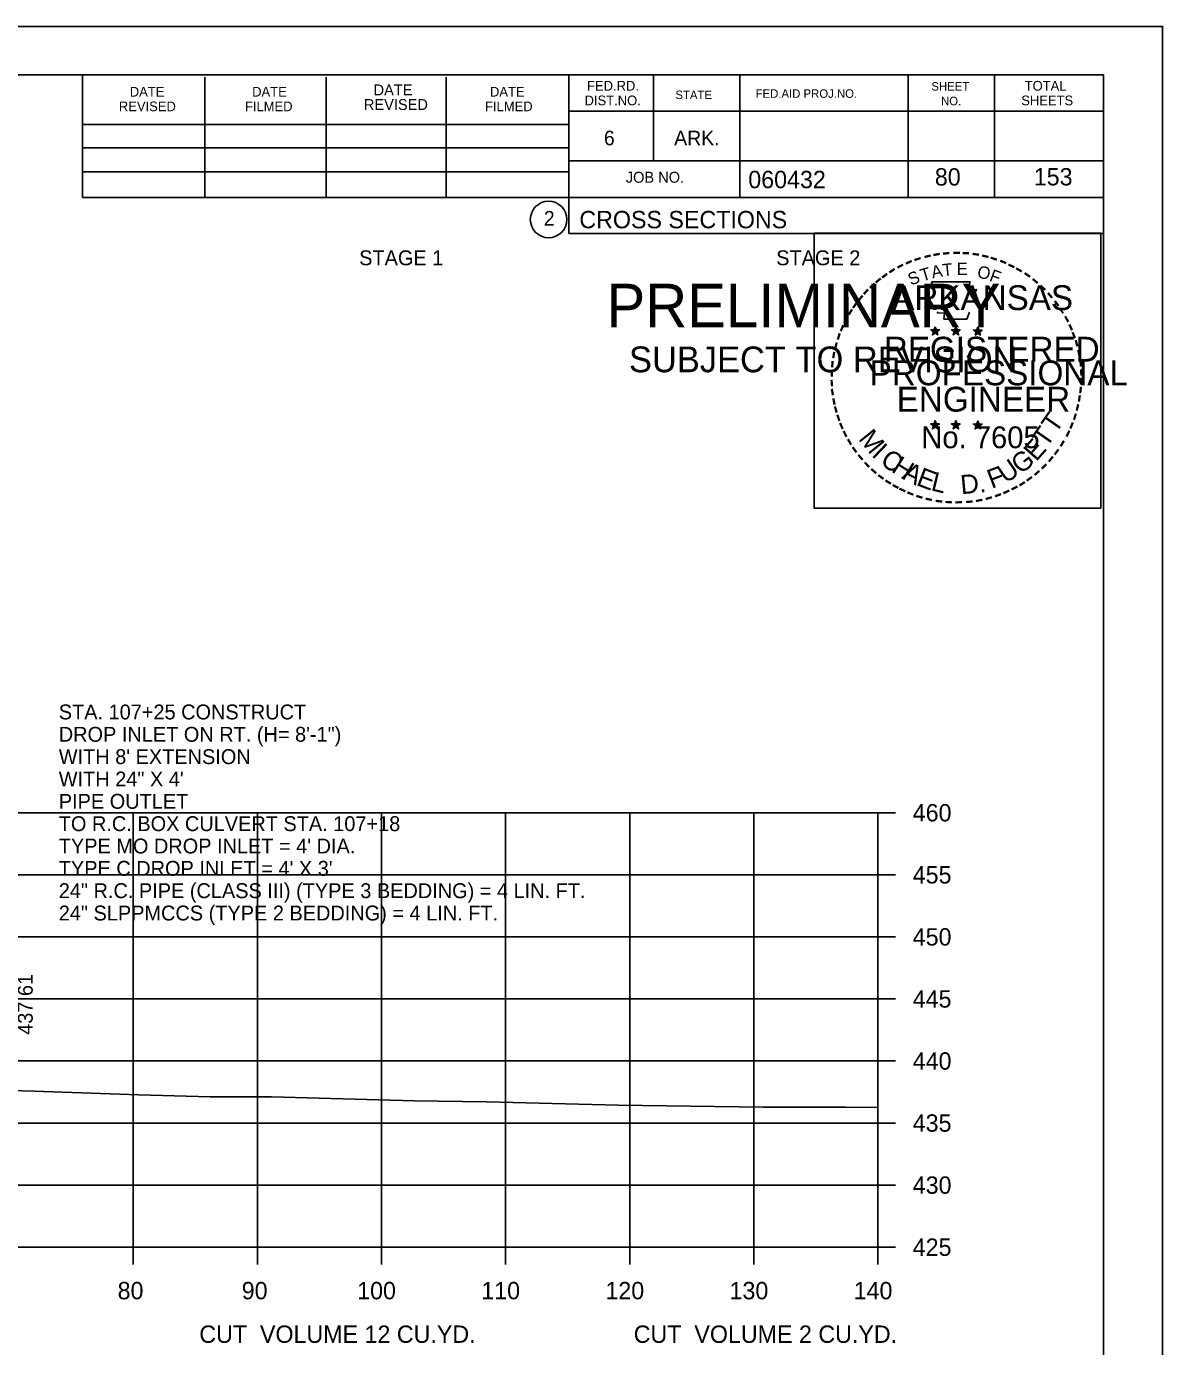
# Model space of a CAD drawing. Extents: x 1538688 to 1540766, y 656250 to 671912.
# Drawn here: x 1538929.6 to 1539021.1, y 657511.6 to 657617.9 of the extents above; entities that cross this region are included whole.
import ezdxf

# ---------------------------------------------------------------- set-up
doc = ezdxf.new("R2010")
doc.units = 0
for name, color, linetype in [('18', 7, 'Continuous'), ('22', 7, 'Continuous'), ('26', 7, 'Continuous'), ('40', 7, 'Continuous'), ('41', 7, 'Continuous'), ('7', 7, 'Continuous'), ('8', 7, 'Continuous'), ('9', 7, 'Continuous'), ('Borings', 7, 'Continuous'), ('Default', 7, 'Continuous'), ('Horizontal Alignment', 7, 'Continuous'), ('RipRap', 7, 'Continuous')]:
    doc.layers.add(name, color=color, linetype=linetype)

msp = doc.modelspace()

# ---------------------------------------------------------------- linework, layer by layer
at = {"layer": '18'}
msp.add_lwpolyline([(1538927.26, 657532.22), (1538930.19, 657532.13), (1538938.59, 657531.83), (1538944.37, 657531.67), (1538949.31, 657531.68), (1538960.85, 657531.35), (1538966.63, 657531.28), (1538977.26, 657531.01), (1538988.94, 657530.86), (1538995.58, 657530.84), (1538998.18, 657530.82)], dxfattribs=at)
at = {"layer": '22'}
for p, q in [((1538718.18, 657554.57), (1538998.18, 657554.57)), ((1538938.18, 657519.57), (1538938.18, 657554.57)), ((1538948.18, 657519.57), (1538948.18, 657554.57)), ((1538958.18, 657519.57), (1538958.18, 657554.57)), ((1538968.18, 657519.57), (1538968.18, 657554.57)), ((1538978.18, 657519.57), (1538978.18, 657554.57)), ((1538988.18, 657519.57), (1538988.18, 657554.57)), ((1538998.18, 657519.57), (1538998.18, 657554.57)), ((1538718.18, 657549.57), (1538998.18, 657549.57)), ((1538718.18, 657544.57), (1538998.18, 657544.57)), ((1538718.18, 657539.57), (1538998.18, 657539.57)), ((1538718.18, 657534.57), (1538998.18, 657534.57)), ((1538718.18, 657529.57), (1538998.18, 657529.57)), ((1538718.18, 657524.57), (1538998.18, 657524.57)), ((1538718.18, 657519.57), (1538998.18, 657519.57))]:
    msp.add_line(p, q, dxfattribs=at)
at = {"layer": '26'}
msp.add_line((1538687.78, 657617.92), (1539021.11, 657617.92), dxfattribs=at)
for points in [[(1538687.77, 657617.92), (1539021.11, 657617.92), (1539021.11, 657404.59), (1538687.77, 657404.59)], [(1538993.03, 657601.26), (1539016.13, 657601.26), (1539016.13, 657579.11), (1538993.03, 657579.11)]]:
    msp.add_lwpolyline(points, close=True, dxfattribs=at)
at = {"layer": '8'}
for p, q in [((1539002.79, 657593.73), (1539002.75, 657593.48)), ((1539002.79, 657593.37), (1539002.79, 657593.73)), ((1539002.79, 657593.73), (1539002.84, 657593.48)), ((1539004.46, 657593.73), (1539004.42, 657593.48)), ((1539004.46, 657593.37), (1539004.46, 657593.73)), ((1539004.46, 657593.73), (1539004.51, 657593.48)), ((1539006.22, 657593.72), (1539006.18, 657593.47)), ((1539006.22, 657593.35), (1539006.22, 657593.72)), ((1539006.22, 657593.72), (1539006.27, 657593.47)), ((1539002.44, 657593.48), (1539002.79, 657593.37)), ((1539002.44, 657593.48), (1539002.69, 657593.43)), ((1539002.44, 657593.48), (1539002.68, 657593.35)), ((1539002.57, 657593.07), (1539002.79, 657593.37)), ((1539002.57, 657593.07), (1539002.7, 657593.31)), ((1539002.57, 657593.07), (1539002.79, 657593.29)), ((1539003.13, 657593.48), (1539002.79, 657593.37)), ((1539003, 657593.07), (1539002.79, 657593.37)), ((1539003, 657593.07), (1539002.79, 657593.28)), ((1539003.13, 657593.48), (1539002.85, 657593.43)), ((1539003, 657593.07), (1539002.86, 657593.36)), ((1539003.13, 657593.48), (1539002.93, 657593.37)), ((1539004.11, 657593.48), (1539004.46, 657593.37)), ((1539004.11, 657593.48), (1539004.36, 657593.43)), ((1539004.11, 657593.48), (1539004.35, 657593.35)), ((1539004.24, 657593.07), (1539004.46, 657593.37)), ((1539004.24, 657593.07), (1539004.37, 657593.31)), ((1539004.24, 657593.07), (1539004.46, 657593.29)), ((1539004.8, 657593.48), (1539004.46, 657593.37)), ((1539004.67, 657593.07), (1539004.46, 657593.37)), ((1539004.67, 657593.07), (1539004.46, 657593.28)), ((1539004.8, 657593.48), (1539004.52, 657593.43)), ((1539004.67, 657593.07), (1539004.53, 657593.36)), ((1539004.8, 657593.48), (1539004.6, 657593.37)), ((1539005.87, 657593.46), (1539006.22, 657593.35)), ((1539005.87, 657593.46), (1539006.13, 657593.42)), ((1539005.87, 657593.46), (1539006.11, 657593.34)), ((1539006.01, 657593.06), (1539006.22, 657593.35)), ((1539006.01, 657593.06), (1539006.13, 657593.3)), ((1539006.01, 657593.06), (1539006.22, 657593.27)), ((1539006.57, 657593.46), (1539006.22, 657593.35)), ((1539006.43, 657593.06), (1539006.22, 657593.35)), ((1539006.43, 657593.06), (1539006.22, 657593.27)), ((1539006.57, 657593.46), (1539006.28, 657593.42)), ((1539006.43, 657593.06), (1539006.3, 657593.35)), ((1539006.57, 657593.46), (1539006.36, 657593.36)), ((1539002.78, 657586.16), (1539002.74, 657585.91)), ((1539002.78, 657585.79), (1539002.78, 657586.16)), ((1539002.78, 657586.16), (1539002.83, 657585.91)), ((1539004.45, 657586.16), (1539004.41, 657585.91)), ((1539004.45, 657585.79), (1539004.45, 657586.16)), ((1539004.45, 657586.16), (1539004.5, 657585.91)), ((1539002.43, 657585.9), (1539002.78, 657585.79)), ((1539002.43, 657585.9), (1539002.69, 657585.86)), ((1539002.43, 657585.9), (1539002.67, 657585.78)), ((1539002.57, 657585.5), (1539002.78, 657585.79)), ((1539002.57, 657585.5), (1539002.69, 657585.74)), ((1539002.57, 657585.5), (1539002.78, 657585.71)), ((1539003.13, 657585.9), (1539002.78, 657585.79)), ((1539003, 657585.5), (1539002.78, 657585.79)), ((1539003, 657585.5), (1539002.78, 657585.71)), ((1539003.13, 657585.9), (1539002.84, 657585.85)), ((1539003, 657585.5), (1539002.86, 657585.79)), ((1539003.13, 657585.9), (1539002.93, 657585.8)), ((1539004.1, 657585.9), (1539004.45, 657585.79)), ((1539004.1, 657585.9), (1539004.36, 657585.86)), ((1539004.1, 657585.9), (1539004.34, 657585.78)), ((1539004.24, 657585.5), (1539004.45, 657585.79)), ((1539004.24, 657585.5), (1539004.36, 657585.74)), ((1539004.24, 657585.5), (1539004.45, 657585.71)), ((1539004.8, 657585.9), (1539004.45, 657585.79)), ((1539004.67, 657585.5), (1539004.45, 657585.79)), ((1539004.67, 657585.5), (1539004.45, 657585.71)), ((1539004.8, 657585.9), (1539004.51, 657585.85)), ((1539004.67, 657585.5), (1539004.53, 657585.79)), ((1539004.8, 657585.9), (1539004.6, 657585.8)), ((1539005.87, 657585.89), (1539006.22, 657585.78)), ((1539005.87, 657585.89), (1539006.12, 657585.85)), ((1539005.87, 657585.89), (1539006.11, 657585.77)), ((1539006, 657585.49), (1539006.22, 657585.78)), ((1539006, 657585.49), (1539006.13, 657585.73)), ((1539006, 657585.49), (1539006.22, 657585.7)), ((1539006.22, 657586.15), (1539006.18, 657585.9)), ((1539006.22, 657585.78), (1539006.22, 657586.15)), ((1539006.22, 657586.15), (1539006.27, 657585.9)), ((1539006.57, 657585.89), (1539006.22, 657585.78)), ((1539006.43, 657585.49), (1539006.22, 657585.78)), ((1539006.43, 657585.49), (1539006.22, 657585.7)), ((1539006.57, 657585.89), (1539006.28, 657585.84)), ((1539006.43, 657585.49), (1539006.3, 657585.78)), ((1539006.57, 657585.89), (1539006.36, 657585.79))]:
    msp.add_line(p, q, dxfattribs=at)
for points in [[(1539002.48, 657597.35), (1539002.75, 657596.53)], [(1539005.99, 657596.43), (1539006.13, 657596.72), (1539005.45, 657596.69), (1539005.6, 657597.35), (1539002.48, 657597.35)], [(1539002.97, 657594.93), (1539002.97, 657594.84), (1539003.53, 657594.83), (1539003.48, 657594.35), (1539005.35, 657594.35), (1539005.55, 657594.89)], [(1539002.79, 657593.73), (1539003, 657593.07), (1539002.44, 657593.48), (1539003.13, 657593.48), (1539002.57, 657593.07), (1539002.79, 657593.73)], [(1539004.46, 657593.73), (1539004.67, 657593.07), (1539004.11, 657593.48), (1539004.8, 657593.48), (1539004.24, 657593.07), (1539004.46, 657593.73)], [(1539006.22, 657593.72), (1539006.43, 657593.06), (1539005.87, 657593.46), (1539006.57, 657593.46), (1539006.01, 657593.06), (1539006.22, 657593.72)], [(1539002.78, 657586.16), (1539003, 657585.5), (1539002.43, 657585.9), (1539003.13, 657585.9), (1539002.57, 657585.5), (1539002.78, 657586.16)], [(1539004.45, 657586.16), (1539004.67, 657585.5), (1539004.1, 657585.9), (1539004.8, 657585.9), (1539004.24, 657585.5), (1539004.45, 657586.16)], [(1539006.22, 657586.15), (1539006.43, 657585.49), (1539005.87, 657585.89), (1539006.57, 657585.89), (1539006, 657585.49), (1539006.22, 657586.15)]]:
    msp.add_lwpolyline(points, dxfattribs=at)
for centre, radius in [((1539002.79, 657593.37), 0.172), ((1539002.79, 657593.37), 0.145), ((1539002.79, 657593.37), 0.116), ((1539002.79, 657593.37), 0.0991), ((1539002.79, 657593.37), 0.0747), ((1539002.79, 657593.37), 0.0495), ((1539002.79, 657593.37), 0.0296), ((1539004.46, 657593.37), 0.172), ((1539004.46, 657593.37), 0.145), ((1539004.46, 657593.37), 0.116), ((1539004.46, 657593.37), 0.0991), ((1539004.46, 657593.37), 0.0747), ((1539004.46, 657593.37), 0.0495), ((1539004.46, 657593.37), 0.0296), ((1539006.22, 657593.35), 0.172), ((1539006.22, 657593.35), 0.145), ((1539006.22, 657593.35), 0.116), ((1539006.22, 657593.35), 0.0991), ((1539006.22, 657593.35), 0.0747), ((1539006.22, 657593.35), 0.0495), ((1539006.22, 657593.35), 0.0296), ((1539002.78, 657585.79), 0.172), ((1539002.78, 657585.79), 0.145), ((1539002.78, 657585.79), 0.116), ((1539002.78, 657585.79), 0.0991), ((1539002.78, 657585.79), 0.0747), ((1539002.78, 657585.79), 0.0495), ((1539002.78, 657585.79), 0.0296), ((1539004.45, 657585.79), 0.172), ((1539004.45, 657585.79), 0.145), ((1539004.45, 657585.79), 0.116), ((1539004.45, 657585.79), 0.0991), ((1539004.45, 657585.79), 0.0747), ((1539004.45, 657585.79), 0.0495), ((1539004.45, 657585.79), 0.0296), ((1539006.22, 657585.78), 0.172), ((1539006.22, 657585.78), 0.145), ((1539006.22, 657585.78), 0.116), ((1539006.22, 657585.78), 0.0991), ((1539006.22, 657585.78), 0.0747), ((1539006.22, 657585.78), 0.0495), ((1539006.22, 657585.78), 0.0296)]:
    msp.add_circle(centre, radius, dxfattribs=at)
at = {"layer": 'Borings'}
for p, q in [((1538998.18, 657519.57), (1538998.18, 657554.57)), ((1538999.58, 657554.57), (1538998.18, 657554.57)), ((1538999.58, 657549.57), (1538998.18, 657549.57)), ((1538999.58, 657544.57), (1538998.18, 657544.57)), ((1538999.58, 657539.57), (1538998.18, 657539.57)), ((1538999.58, 657534.57), (1538998.18, 657534.57)), ((1538999.58, 657529.57), (1538998.18, 657529.57)), ((1538999.58, 657524.57), (1538998.18, 657524.57)), ((1538718.18, 657519.57), (1538998.18, 657519.57)), ((1538938.18, 657518.17), (1538938.18, 657519.57)), ((1538948.18, 657518.17), (1538948.18, 657519.57)), ((1538958.18, 657518.17), (1538958.18, 657519.57)), ((1538968.18, 657518.17), (1538968.18, 657519.57)), ((1538978.18, 657518.17), (1538978.18, 657519.57)), ((1538988.18, 657518.17), (1538988.18, 657519.57)), ((1538998.18, 657518.17), (1538998.18, 657519.57)), ((1538999.58, 657519.57), (1538998.18, 657519.57))]:
    msp.add_line(p, q, dxfattribs=at)
at = {"layer": 'RipRap'}
for p, q in [((1538700.18, 657614.03), (1539016.36, 657614.03)), ((1538934.1, 657604.15), (1538934.1, 657614.03)), ((1538943.96, 657604.15), (1538943.96, 657613.83)), ((1538953.72, 657604.15), (1538953.72, 657613.83)), ((1538963.4, 657604.15), (1538963.4, 657613.83)), ((1538973.26, 657614.03), (1538973.26, 657601.23)), ((1538980.1, 657614.03), (1538980.1, 657607.09)), ((1538987.04, 657614.03), (1538987.04, 657604.15)), ((1539000.62, 657614.03), (1539000.62, 657604.15)), ((1539007.56, 657614.03), (1539007.56, 657604.15)), ((1539016.36, 657408.57), (1539016.36, 657614.03)), ((1539016.36, 657611.09), (1538973.26, 657611.09)), ((1539016.36, 657611.11), (1539016.36, 657611.11)), ((1538934.1, 657610.01), (1538973.26, 657610.01)), ((1538934.1, 657608.15), (1538973.26, 657608.15)), ((1539016.36, 657607.09), (1538973.26, 657607.09)), ((1538976.22, 657607.09), (1539016.36, 657607.09)), ((1538934.1, 657604.15), (1538934.1, 657606.21)), ((1538934.1, 657606.21), (1538973.26, 657606.21)), ((1539016.36, 657604.15), (1538934.1, 657604.15)), ((1538973.26, 657601.23), (1539016.36, 657601.23))]:
    msp.add_line(p, q, dxfattribs=at)
msp.add_circle((1538971.64, 657602.37), 1.47, dxfattribs=at)

# ---------------------------------------------------------------- texts
at = {"layer": '40'}
for s, p in [('STA. 107+25 CONSTRUCT', (1538932.18, 657562.09)), ('DROP INLET ON RT. (H= 8\'-1")', (1538932.18, 657560.29)), ("WITH 8' EXTENSION ", (1538932.18, 657558.49)), ('WITH 24" X 4\'', (1538932.18, 657556.69)), ('PIPE OUTLET', (1538932.18, 657554.89)), ('TO R.C. BOX CULVERT STA. 107+18', (1538932.18, 657553.09)), ("TYPE MO DROP INLET = 4' DIA.", (1538932.18, 657551.29)), ("TYPE C DROP INLET = 4' X 3'", (1538932.18, 657549.49)), ('24" R.C. PIPE (CLASS III) (TYPE 3 BEDDING) = 4 LIN. FT.', (1538932.18, 657547.69)), ('24" SLPPMCCS (TYPE 2 BEDDING) = 4 LIN. FT.', (1538932.18, 657545.89))]:
    msp.add_text(s, height=1.2, dxfattribs=at).set_placement(p)
at = {"layer": '41'}
msp.add_text('437.61', height=1.2, rotation=90, dxfattribs=at).set_placement((1538930.08, 657536.68))
at = {"layer": '7'}
for s, p in [('80', (1539002.76, 657605.1)), ('153', (1539010.73, 657605.11))]:
    msp.add_text(s, height=1.4, dxfattribs=at).set_placement(p)
at = {"layer": '8'}
for s, height, rotation, p in [('-', 1.6, 24.3072, (1539000.59, 657598.21)), ('-', 1.6, 19.1761, (1539001.23, 657598.48)), ('-', 1.6, 13.6301, (1539001.98, 657598.72)), ('-', 1.6, 10.2193, (1539002.66, 657598.88)), ('-', 1.6, 5.8968, (1539003.38, 657598.99)), ('-', 1.6, 0.1862, (1539004.16, 657599.07)), ('-', 1.6, 357.743, (1539004.88, 657599.05)), ('-', 1.6, 352.1617, (1539005.62, 657599)), ('-', 1.6, 347.2049, (1539006.34, 657598.88)), ('-', 1.6, 342.3362, (1539006.98, 657598.73)), ('-', 1.6, 337.8551, (1539007.71, 657598.51)), ('-', 1.6, 36.2317, (1538998.79, 657597.13)), ('-', 1.6, 34.0636, (1538999.36, 657597.53)), ('-', 1.6, 28.7918, (1538999.96, 657597.9)), ('S', 1, 21.594, (1539000.83, 657597.03)), ('T', 1, 16.4036, (1539001.75, 657597.36)), ('A', 1, 11.2132, (1539002.57, 657597.61)), ('T', 1, 6.0228, (1539003.42, 657597.78)), ('E', 1, 0.8323, (1539004.53, 657597.89)), ('O', 1, 350.4515, (1539006.13, 657597.68)), ('F', 1, 340.0707, (1539007.09, 657597.45)), ('-', 1.6, 334.1211, (1539008.34, 657598.23)), ('-', 1.6, 329.6409, (1539008.92, 657597.95)), ('-', 1.6, 325.8627, (1539009.57, 657597.59)), ('-', 1.6, 48.423, (1538997.43, 657595.86)), ('-', 1.6, 42.9622, (1538997.88, 657596.34)), ('-', 1.6, 38.9507, (1538998.31, 657596.75)), ('ARKANSAS', 2, 360, (1538999.33, 657595.07)), ('-', 1.6, 320.5297, (1539010.18, 657597.16)), ('-', 1.6, 315.5786, (1539010.77, 657596.68)), ('-', 1.6, 50.6142, (1538997.03, 657595.37)), ('-', 1.6, 309.8797, (1539011.34, 657596.13)), ('-', 1.6, 306.6522, (1539011.87, 657595.52)), ('-', 1.6, 58.0706, (1538996.29, 657594.28)), ('-', 1.6, 54.2325, (1538996.61, 657594.8)), ('-', 1.4, 303.6753, (1539012.35, 657594.96)), ('-', 1.6, 67.7743, (1538995.72, 657593.05)), ('-', 1.6, 62.8713, (1538995.97, 657593.66)), ('-', 1.6, 299.6684, (1539012.67, 657594.35)), ('-', 1.6, 294.6628, (1539013, 657593.74)), ('-', 1.6, 72.3945, (1538995.5, 657592.42)), ('REGISTERED', 2, 360, (1538998.65, 657590.92)), ('DWB', 0.01, 360, (1539002.77, 657593.36)), ('DWB', 0.01, 360, (1539004.44, 657593.36)), ('DWB', 0.01, 360, (1539006.21, 657593.35)), ('-', 1.6, 290.5728, (1539013.25, 657593.16)), ('-', 1.6, 285.1233, (1539013.49, 657592.58)), ('-', 1.6, 81.2013, (1538995.17, 657591)), ('-', 1.6, 75.461, (1538995.3, 657591.71)), ('-', 1.6, 280.5493, (1539013.69, 657591.84)), ('-', 1.6, 85.1863, (1538995.09, 657590.3)), ('PROFESSIONAL', 2, 360, (1538997.51, 657589.01)), ('-', 1.6, 276.5962, (1539013.85, 657591.07)), ('-', 1.6, 94.1959, (1538995.1, 657588.88)), ('-', 1.6, 89.0622, (1538995.07, 657589.6)), ('-', 1.6, 274.3301, (1539013.91, 657590.35)), ('-', 1.6, 269.9407, (1539013.94, 657589.72)), ('-', 1.6, 98.9479, (1538995.17, 657588.21)), ('ENGINEER', 2, 360, (1538999.69, 657586.89)), ('-', 1.6, 263.5172, (1539013.93, 657589.05)), ('-', 1.6, 101.7149, (1538995.31, 657587.48)), ('-', 1.6, 105.4578, (1538995.47, 657586.88)), ('-', 1.6, 255.7626, (1539013.74, 657587.72)), ('-', 1.6, 260.9953, (1539013.85, 657588.4)), ('-', 1.6, 109.0874, (1538995.69, 657586.25)), ('T', 1.54, 55.055, (1539012.5, 657585.06)), ('-', 1.6, 252.8681, (1539013.56, 657587)), ('-', 1.6, 114.0643, (1538995.94, 657585.66)), ('-', 1.6, 115.7289, (1538996.24, 657585.04)), ('M', 1.54, 308.9175, (1538996.55, 657584.68)), ('No. 7605', 1.757, 360, (1539001.67, 657583.94)), ('DWB', 0.01, 360, (1539002.77, 657585.79)), ('DWB', 0.01, 360, (1539004.44, 657585.79)), ('DWB', 0.01, 360, (1539006.2, 657585.78)), ('T', 1.54, 55.055, (1539011.77, 657583.94)), ('-', 1.6, 244.6197, (1539013.08, 657585.7)), ('-', 1.6, 247.8887, (1539013.34, 657586.33)), ('-', 1.6, 120.4471, (1538996.6, 657584.45)), ('-', 1.6, 125.8934, (1538997, 657583.89)), ('I', 1.54, 316.4636, (1538997.6, 657583.36)), ('E', 1.54, 48.7313, (1539010.93, 657582.81)), ('-', 1.6, 239.0712, (1539012.68, 657584.94)), ('-', 1.6, 130.7181, (1538997.47, 657583.34)), ('C', 1.54, 324.0197, (1538998.27, 657582.74)), ('H', 1.54, 327.5342, (1538999.18, 657582.09)), ('U', 1.54, 34.4052, (1539008.47, 657581.06)), ('G', 1.54, 38.2173, (1539009.67, 657581.79)), ('-', 1.6, 231.2538, (1539011.85, 657583.73)), ('-', 1.6, 233.8452, (1539012.28, 657584.29)), ('-', 1.6, 134.2238, (1538997.98, 657582.79)), ('-', 1.6, 138.9338, (1538998.51, 657582.33)), ('A', 1.54, 332.5513, (1539000.03, 657581.55)), ('E', 1.54, 339.2068, (1539001.19, 657580.99)), ('L', 1.54, 346.2929, (1539002.38, 657580.56)), ('F', 1.54, 20.8202, (1539007.34, 657580.66)), ('-', 1.6, 221.0851, (1539010.85, 657582.65)), ('-', 1.6, 225.7653, (1539011.37, 657583.16)), ('-', 1.6, 144.6463, (1538999.06, 657581.92)), ('-', 1.6, 148.0898, (1538999.63, 657581.55)), ('-', 1.6, 151.5704, (1539000.2, 657581.23)), ('D.', 1.54, 5.2602, (1539004.89, 657580.23)), ('-', 1.6, 207.3568, (1539009.21, 657581.45)), ('-', 1.6, 212.2491, (1539009.77, 657581.79)), ('-', 1.6, 215.7363, (1539010.3, 657582.18)), ('-', 1.6, 154.6002, (1539000.73, 657580.98)), ('-', 1.6, 158.5612, (1539001.35, 657580.73)), ('-', 1.6, 162.7983, (1539002.04, 657580.51)), ('-', 1.6, 167.5555, (1539002.75, 657580.35)), ('-', 1.6, 173.1155, (1539003.52, 657580.24)), ('-', 1.6, 191.2858, (1539006.56, 657580.41)), ('-', 1.6, 195.4743, (1539007.29, 657580.61)), ('-', 1.6, 200.7184, (1539007.97, 657580.86)), ('-', 1.6, 204.2516, (1539008.59, 657581.13)), ('-', 1.6, 176.5183, (1539004.27, 657580.19)), ('-', 1.6, 181.5918, (1539005.02, 657580.21)), ('-', 1.6, 185.8167, (1539005.83, 657580.28))]:
    msp.add_text(s, height=height, rotation=rotation, dxfattribs=at).set_placement(p)
at = {"layer": '9'}
for s, height, p in [('PRELIMINARY', 3.5, (1538976.31, 657593.69)), ('DWB', 0.01, (1538977.06, 657595.54)), ('SUBJECT TO REVISION', 2.0751, (1538978.12, 657590.06))]:
    msp.add_text(s, height=height, rotation=360, dxfattribs=at).set_placement(p)
at = {"layer": 'Default'}
for s, p in [('STAGE 1', (1538956.38, 657598.68)), ('STAGE 2', (1538989.98, 657598.68))]:
    msp.add_text(s, height=1.2, dxfattribs=at).set_placement(p)
at = {"layer": 'Horizontal Alignment'}
for s, p in [('460', (1539000.98, 657553.87)), ('455', (1539000.98, 657548.87)), ('450', (1539000.98, 657543.87)), ('445', (1539000.98, 657538.87)), ('440', (1539000.98, 657533.87)), ('435', (1539000.98, 657528.87)), ('430', (1539000.98, 657523.87)), ('425', (1539000.98, 657518.87)), ('80', (1538936.92, 657515.37)), ('90', (1538946.92, 657515.37)), ('100', (1538956.22, 657515.37)), ('110', (1538966.22, 657515.37)), ('120', (1538976.22, 657515.37)), ('130', (1538986.22, 657515.37)), ('140', (1538996.22, 657515.37)), ('CUT  VOLUME 12 CU.YD.', (1538943.5, 657511.86)), ('CUT  VOLUME 2 CU.YD.', (1538978.5, 657511.86))]:
    msp.add_text(s, height=1.4, dxfattribs=at).set_placement(p)
at = {"layer": 'RipRap'}
for s, height, p in [('DATE', 0.782, (1538937.9, 657612.27)), ('DATE', 0.782, (1538947.76, 657612.27)), ('DATE', 0.879, (1538957.54, 657612.37)), ('DATE', 0.782, (1538966.92, 657612.27)), ('FED.RD.', 0.782, (1538974.74, 657612.75)), ('STATE', 0.684, (1538981.86, 657612.07)), ('FED.AID PROJ.NO.', 0.684, (1538988.32, 657612.17)), ('SHEET', 0.684, (1539002.48, 657612.75)), ('TOTAL', 0.782, (1539010, 657612.75)), ('REVISED', 0.782, (1538937.02, 657611.09)), ('FILMED', 0.782, (1538947.18, 657611.09)), ('REVISED', 0.879, (1538956.76, 657611.19)), ('FILMED', 0.782, (1538966.52, 657611.09)), ('DIST.NO.', 0.782, (1538974.54, 657611.57)), ('NO.', 0.684, (1539003.26, 657611.57)), ('SHEETS', 0.782, (1539009.72, 657611.57)), ('6', 1.17, (1538976.1, 657608.35)), ('ARK.', 1.172, (1538981.76, 657608.35)), ('JOB NO.', 0.879, (1538977.86, 657605.33)), ('060432', 1.4, (1538987.73, 657604.89)), ('2', 1.17, (1538971.26, 657601.88)), ('CROSS SECTIONS', 1.4, (1538974.12, 657601.66))]:
    msp.add_text(s, height=height, rotation=360, dxfattribs=at).set_placement(p)

doc.saveas('drawing.dxf')
